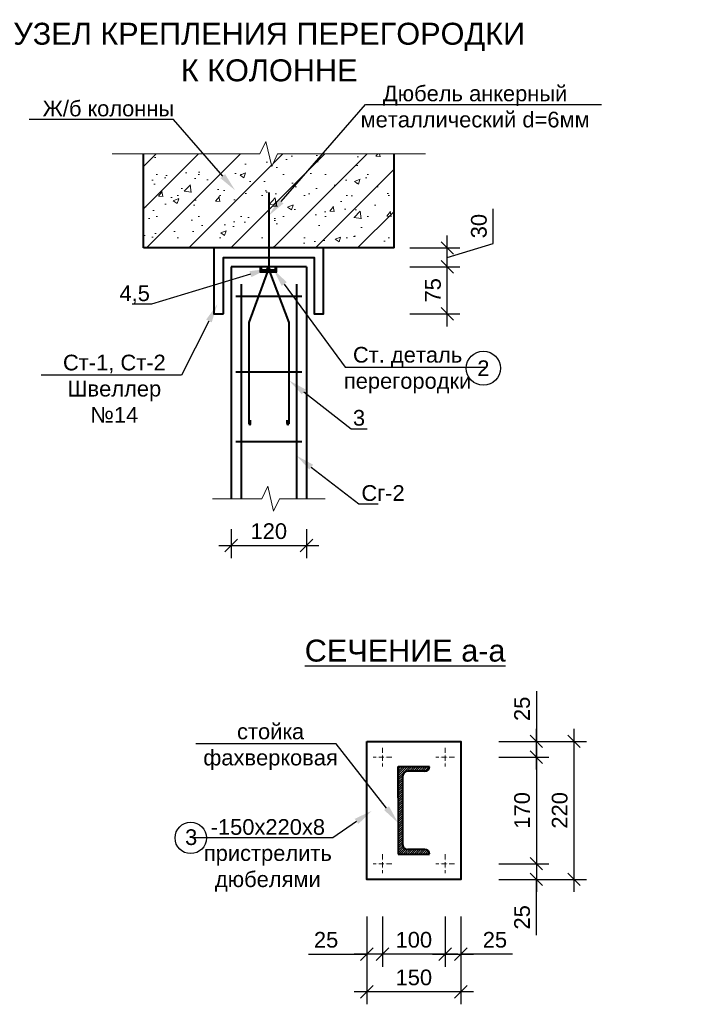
# Model space of a CAD drawing. Header units: millimetres. Extents: x 2063114 to 14983986, y -126020516 to 213791.
# Tile 381 of 656: x 2349754 to 2360487, y -1022923 to -1007221. Entities that reach past the tile are written whole.
import ezdxf
from ezdxf import colors
from ezdxf.entities.mleader import LeaderData, LeaderLine
from ezdxf.math import Vec2, Vec3

# ---------------------------------------------------------------- set-up
doc = ezdxf.new("R2010")
doc.units = ezdxf.units.MM
doc.linetypes.add('ACAD_ISO10W100', pattern=[18, 12, -3, 0, -3])
doc.layers.get('Defpoints').update_dxf_attribs({"color": 6, "lineweight": 35})
doc.layers.add('AC_OS', color=1, linetype='ACAD_ISO10W100')
doc.layers.add('PDF _leader', color=7, linetype='Continuous')
for name, color, linetype, lineweight in [('Линия', 250, 'Continuous', 20), ('РАЗМЕР АР', 150, 'Continuous', 20), ('Сплошная толстая', 7, 'Continuous', 40)]:
    doc.layers.add(name, color=color, linetype=linetype, lineweight=lineweight)
doc.styles.get("Standard").update_dxf_attribs({"font": 'arial.ttf'})
doc.dimstyles.new('STANDARD$0', dxfattribs={"dimtxt": 250, "dimasz": 200, "dimexe": 200, "dimexo": 300, "dimgap": 100, "dimtad": 1, "dimdec": 0, "dimzin": 1, "dimdsep": 46, "dimtxsty": 'Standard', "dimblk1": 'OBLIQUE', "dimblk2": 'OBLIQUE', "dimsah": 1, "dimcen": 2.5, "dimdle": 200, "dimadec": 0, "dimazin": 0, "dimtfac": 1, "dimtdec": 0, "dimtmove": 0, "dimatfit": 3, "dimldrblk": 'OBLIQUE', "dimfxl": 600, "dimfxlon": 1, "dimtolj": 1, "dimtzin": 1, "dimarcsym": 0})

# ---------------------------------------------------------------- blocks, each defined once
blk = doc.blocks.new('_Oblique')
at = {"color": 0, "linetype": 'ByBlock', "lineweight": -2}
blk.add_line((-0.5, -0.5), (0.5, 0.5), dxfattribs=at)
blk = doc.blocks.new('*D2095')
at = {"layer": 'Defpoints', "color": 0, "lineweight": 30, "transparency": 16777216}
for p in [(2353129, -1015048), (2354329, -1015048), (2354329, -1015607)]:
    blk.add_point(p, dxfattribs=at)
at = {"layer": 'РАЗМЕР АР', "color": 0, "lineweight": -2, "transparency": 16777216}
for p, q in [((2353129, -1015348), (2353129, -1015807)), ((2354329, -1015348), (2354329, -1015807)), ((2352929, -1015607), (2354529, -1015607))]:
    blk.add_line(p, q, dxfattribs=at)
at = {"layer": 'РАЗМЕР АР', "color": 0, "lineweight": -2, "transparency": 16777216, "xscale": 200, "yscale": 200, "zscale": 200, "rotation": 180}
blk.add_blockref('_Oblique', (2353129, -1015607), dxfattribs=at)
at = {"layer": 'РАЗМЕР АР', "color": 0, "lineweight": -2, "transparency": 16777216, "xscale": 200, "yscale": 200, "zscale": 200}
blk.add_blockref('_Oblique', (2354329, -1015607), dxfattribs=at)
at = {"layer": 'РАЗМЕР АР', "color": 0, "transparency": 16777216, "insert": (2353729, -1015379), "char_height": 250, "attachment_point": 5}
blk.add_mtext('\\A1;120', dxfattribs=at)
blk = doc.blocks.new('*D2096')
at = {"layer": 'Defpoints', "color": 0, "lineweight": 30, "transparency": 16777216}
for p in [(2354356, -1010862), (2356577, -1010862), (2354356, -1011162)]:
    blk.add_point(p, dxfattribs=at)
at = {"layer": 'РАЗМЕР АР', "color": 0, "lineweight": -2, "transparency": 16777216}
for p, q in [((2357310, -1010792), (2357310, -1010235)), ((2356577, -1011362), (2356577, -1010662)), ((2356577, -1011012), (2357310, -1010792)), ((2355977, -1010862), (2356777, -1010862)), ((2355977, -1011162), (2356777, -1011162))]:
    blk.add_line(p, q, dxfattribs=at)
at = {"layer": 'РАЗМЕР АР', "color": 0, "lineweight": -2, "transparency": 16777216, "xscale": 200, "yscale": 200, "zscale": 200}
for p, rotation in [((2356577, -1010862), 90), ((2356577, -1011162), 270)]:
    blk.add_blockref('_Oblique', p, dxfattribs=dict(at, rotation=rotation))
at = {"layer": 'РАЗМЕР АР', "color": 0, "transparency": 16777216, "insert": (2357082, -1010513), "char_height": 250, "attachment_point": 5, "rotation": 90}
blk.add_mtext('\\A1;30', dxfattribs=at)
blk = doc.blocks.new('*D2097')
at = {"layer": 'Defpoints', "color": 0, "lineweight": 30, "transparency": 16777216}
for p in [(2354356, -1011162), (2356577, -1011162), (2354236, -1011912)]:
    blk.add_point(p, dxfattribs=at)
at = {"layer": 'РАЗМЕР АР', "color": 0, "lineweight": -2, "transparency": 16777216}
for p, q in [((2356577, -1012112), (2356577, -1010962)), ((2355977, -1011162), (2356777, -1011162)), ((2355977, -1011912), (2356777, -1011912))]:
    blk.add_line(p, q, dxfattribs=at)
at = {"layer": 'РАЗМЕР АР', "color": 0, "lineweight": -2, "transparency": 16777216, "xscale": 200, "yscale": 200, "zscale": 200}
for p, rotation in [((2356577, -1011162), 90), ((2356577, -1011912), 270)]:
    blk.add_blockref('_Oblique', p, dxfattribs=dict(at, rotation=rotation))
at = {"layer": 'РАЗМЕР АР', "color": 0, "transparency": 16777216, "insert": (2356350, -1011537), "char_height": 250, "attachment_point": 5, "rotation": 90}
blk.add_mtext('\\A1;75', dxfattribs=at)
blk = doc.blocks.new('*D2905')
at = {"layer": 'Defpoints', "color": 0, "lineweight": 30, "transparency": 16777216}
for p in [(2356793, -1018730), (2357998, -1018730), (2356693, -1018980)]:
    blk.add_point(p, dxfattribs=at)
at = {"layer": 'РАЗМЕР АР', "color": 0, "lineweight": -2, "transparency": 16777216}
for p, q in [((2357998, -1017929), (2357998, -1018730)), ((2357998, -1019180), (2357998, -1018530)), ((2357398, -1018730), (2358198, -1018730)), ((2357398, -1018980), (2358198, -1018980))]:
    blk.add_line(p, q, dxfattribs=at)
at = {"layer": 'РАЗМЕР АР', "color": 0, "lineweight": -2, "transparency": 16777216, "xscale": 200, "yscale": 200, "zscale": 200}
for p, rotation in [((2357998, -1018730), 90), ((2357998, -1018980), 270)]:
    blk.add_blockref('_Oblique', p, dxfattribs=dict(at, rotation=rotation))
at = {"layer": 'РАЗМЕР АР', "color": 0, "transparency": 16777216, "insert": (2357771, -1018211), "char_height": 250, "attachment_point": 5, "rotation": 90}
blk.add_mtext('\\A1;25', dxfattribs=at)
blk = doc.blocks.new('*D2906')
at = {"layer": 'Defpoints', "color": 0, "lineweight": 30, "transparency": 16777216}
for p in [(2356693, -1018980), (2356693, -1020680), (2357998, -1020680)]:
    blk.add_point(p, dxfattribs=at)
at = {"layer": 'РАЗМЕР АР', "color": 0, "lineweight": -2, "transparency": 16777216}
for p, q in [((2357998, -1018780), (2357998, -1020880)), ((2357398, -1018980), (2358198, -1018980)), ((2357398, -1020680), (2358198, -1020680))]:
    blk.add_line(p, q, dxfattribs=at)
at = {"layer": 'РАЗМЕР АР', "color": 0, "lineweight": -2, "transparency": 16777216, "xscale": 200, "yscale": 200, "zscale": 200}
for p, rotation in [((2357998, -1018980), 90), ((2357998, -1020680), 270)]:
    blk.add_blockref('_Oblique', p, dxfattribs=dict(at, rotation=rotation))
at = {"layer": 'РАЗМЕР АР', "color": 0, "transparency": 16777216, "insert": (2357771, -1019830), "char_height": 250, "attachment_point": 5, "rotation": 90}
blk.add_mtext('\\A1;170', dxfattribs=at)
blk = doc.blocks.new('*D2907')
at = {"layer": 'Defpoints', "color": 0, "lineweight": 30, "transparency": 16777216}
for p in [(2356693, -1020680), (2356793, -1020930), (2357998, -1020930)]:
    blk.add_point(p, dxfattribs=at)
at = {"layer": 'РАЗМЕР АР', "color": 0, "lineweight": -2, "transparency": 16777216}
for p, q in [((2357998, -1020480), (2357998, -1021130)), ((2357398, -1020680), (2358198, -1020680)), ((2357398, -1020930), (2358198, -1020930)), ((2357998, -1021818), (2357998, -1020930))]:
    blk.add_line(p, q, dxfattribs=at)
at = {"layer": 'РАЗМЕР АР', "color": 0, "lineweight": -2, "transparency": 16777216, "xscale": 200, "yscale": 200, "zscale": 200}
for p, rotation in [((2357998, -1020680), 90), ((2357998, -1020930), 270)]:
    blk.add_blockref('_Oblique', p, dxfattribs=dict(at, rotation=rotation))
at = {"layer": 'РАЗМЕР АР', "color": 0, "transparency": 16777216, "insert": (2357771, -1021536), "char_height": 250, "attachment_point": 5, "rotation": 90}
blk.add_mtext('\\A1;25', dxfattribs=at)
blk = doc.blocks.new('*D2053')
at = {"layer": 'Defpoints', "color": 0, "lineweight": 30, "transparency": 16777216}
for p in [(2356793, -1018730), (2356793, -1020930), (2358598, -1020930)]:
    blk.add_point(p, dxfattribs=at)
at = {"layer": 'РАЗМЕР АР', "color": 0, "lineweight": -2, "transparency": 16777216}
for p, q in [((2358598, -1018530), (2358598, -1021130)), ((2357998, -1018730), (2358798, -1018730)), ((2357998, -1020930), (2358798, -1020930))]:
    blk.add_line(p, q, dxfattribs=at)
at = {"layer": 'РАЗМЕР АР', "color": 0, "lineweight": -2, "transparency": 16777216, "xscale": 200, "yscale": 200, "zscale": 200}
for p, rotation in [((2358598, -1018730), 90), ((2358598, -1020930), 270)]:
    blk.add_blockref('_Oblique', p, dxfattribs=dict(at, rotation=rotation))
at = {"layer": 'РАЗМЕР АР', "color": 0, "transparency": 16777216, "insert": (2358371, -1019830), "char_height": 250, "attachment_point": 5, "rotation": 90}
blk.add_mtext('\\A1;220', dxfattribs=at)
blk = doc.blocks.new('*D2908')
at = {"layer": 'Defpoints', "color": 0, "lineweight": 30, "transparency": 16777216}
for p in [(2356543, -1020680), (2356793, -1020930), (2356793, -1022123)]:
    blk.add_point(p, dxfattribs=at)
at = {"layer": 'РАЗМЕР АР', "color": 0, "lineweight": -2, "transparency": 16777216}
for p, q in [((2356543, -1021523), (2356543, -1022323)), ((2356793, -1021523), (2356793, -1022323)), ((2356343, -1022123), (2356993, -1022123)), ((2357619, -1022123), (2356793, -1022123))]:
    blk.add_line(p, q, dxfattribs=at)
at = {"layer": 'РАЗМЕР АР', "color": 0, "lineweight": -2, "transparency": 16777216, "xscale": 200, "yscale": 200, "zscale": 200, "rotation": 180}
blk.add_blockref('_Oblique', (2356543, -1022123), dxfattribs=at)
at = {"layer": 'РАЗМЕР АР', "color": 0, "lineweight": -2, "transparency": 16777216, "xscale": 200, "yscale": 200, "zscale": 200}
blk.add_blockref('_Oblique', (2356793, -1022123), dxfattribs=at)
at = {"layer": 'РАЗМЕР АР', "color": 0, "transparency": 16777216, "insert": (2357337, -1021895), "char_height": 250, "attachment_point": 5}
blk.add_mtext('\\A1;25', dxfattribs=at)
blk = doc.blocks.new('*D2909')
at = {"layer": 'Defpoints', "color": 0, "lineweight": 30, "transparency": 16777216}
for p in [(2355543, -1020830), (2356543, -1020830), (2355543, -1022123)]:
    blk.add_point(p, dxfattribs=at)
at = {"layer": 'РАЗМЕР АР', "color": 0, "lineweight": -2, "transparency": 16777216}
for p, q in [((2355543, -1021523), (2355543, -1022323)), ((2356543, -1021523), (2356543, -1022323)), ((2356743, -1022123), (2355343, -1022123))]:
    blk.add_line(p, q, dxfattribs=at)
at = {"layer": 'РАЗМЕР АР', "color": 0, "lineweight": -2, "transparency": 16777216, "xscale": 200, "yscale": 200, "zscale": 200, "rotation": 180}
blk.add_blockref('_Oblique', (2355543, -1022123), dxfattribs=at)
at = {"layer": 'РАЗМЕР АР', "color": 0, "lineweight": -2, "transparency": 16777216, "xscale": 200, "yscale": 200, "zscale": 200}
blk.add_blockref('_Oblique', (2356543, -1022123), dxfattribs=at)
at = {"layer": 'РАЗМЕР АР', "color": 0, "transparency": 16777216, "insert": (2356043, -1021895), "char_height": 250, "attachment_point": 5}
blk.add_mtext('\\A1;100', dxfattribs=at)
blk = doc.blocks.new('*D2910')
at = {"layer": 'Defpoints', "color": 0, "lineweight": 30, "transparency": 16777216}
for p in [(2355543, -1020830), (2355293, -1020930), (2355293, -1022123)]:
    blk.add_point(p, dxfattribs=at)
at = {"layer": 'РАЗМЕР АР', "color": 0, "lineweight": -2, "transparency": 16777216}
for p, q in [((2355293, -1021523), (2355293, -1022323)), ((2355543, -1021523), (2355543, -1022323)), ((2354361, -1022123), (2355293, -1022123)), ((2355743, -1022123), (2355093, -1022123))]:
    blk.add_line(p, q, dxfattribs=at)
at = {"layer": 'РАЗМЕР АР', "color": 0, "lineweight": -2, "transparency": 16777216, "xscale": 200, "yscale": 200, "zscale": 200, "rotation": 180}
blk.add_blockref('_Oblique', (2355293, -1022123), dxfattribs=at)
at = {"layer": 'РАЗМЕР АР', "color": 0, "lineweight": -2, "transparency": 16777216, "xscale": 200, "yscale": 200, "zscale": 200}
blk.add_blockref('_Oblique', (2355543, -1022123), dxfattribs=at)
at = {"layer": 'РАЗМЕР АР', "color": 0, "transparency": 16777216, "insert": (2354643, -1021895), "char_height": 250, "attachment_point": 5}
blk.add_mtext('\\A1;25', dxfattribs=at)
blk = doc.blocks.new('*D2054')
at = {"layer": 'Defpoints', "color": 0, "lineweight": 30, "transparency": 16777216}
for p in [(2355293, -1020930), (2356793, -1020930), (2355293, -1022723)]:
    blk.add_point(p, dxfattribs=at)
at = {"layer": 'РАЗМЕР АР', "color": 0, "lineweight": -2, "transparency": 16777216}
for p, q in [((2355293, -1022123), (2355293, -1022923)), ((2356793, -1022123), (2356793, -1022923)), ((2356993, -1022723), (2355093, -1022723))]:
    blk.add_line(p, q, dxfattribs=at)
at = {"layer": 'РАЗМЕР АР', "color": 0, "lineweight": -2, "transparency": 16777216, "xscale": 200, "yscale": 200, "zscale": 200, "rotation": 180}
blk.add_blockref('_Oblique', (2355293, -1022723), dxfattribs=at)
at = {"layer": 'РАЗМЕР АР', "color": 0, "lineweight": -2, "transparency": 16777216, "xscale": 200, "yscale": 200, "zscale": 200}
blk.add_blockref('_Oblique', (2356793, -1022723), dxfattribs=at)
at = {"layer": 'РАЗМЕР АР', "color": 0, "transparency": 16777216, "insert": (2356043, -1022495), "char_height": 250, "attachment_point": 5}
blk.add_mtext('\\A1;150', dxfattribs=at)

msp = doc.modelspace()

# ---------------------------------------------------------------- hatches: boundary and pattern name
at = {"lineweight": 15, "ltscale": 0.004}
msp.add_hatch(color=256, dxfattribs=at).paths.add_polyline_path([(2353721.59206, -1011221.23077, 1), (2353721.59206, -1011162.47279, 1)])
at = {"lineweight": 9, "ltscale": 25}
h = msp.add_hatch(dxfattribs=at)
h.set_pattern_fill('JIS_WOOD', color=256, scale=35)
h.set_pattern_definition([(45, (110874.831, -615362.363), (-17.49999997, 17.49999997), [])])
h.paths.add_polyline_path([(2355867.50044, -1019280.18867, -0.4142135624), (2355942.50044, -1019205.18867), (2356217.50044, -1019205.18867, 0.4142135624), (2356292.50044, -1019130.18867), (2355792.50044, -1019130.18867), (2355792.50044, -1020530.18867), (2356292.50044, -1020530.18867, 0.4142135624), (2356217.50044, -1020455.18867), (2355942.50044, -1020455.18867, -0.4142135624), (2355867.50044, -1020380.18867), (2355867.50044, -1020105.18867)])
at = {"layer": 'Линия', "lineweight": 9, "ltscale": 0.3}
h = msp.add_hatch(dxfattribs=at)
h.set_pattern_fill('AR-CONC', color=0, scale=5)
h.set_pattern_definition([(50, (-36358.26, -1127218), (910.92334, -79.69543), [95.25, -1047.75]), (355, (-36358.3, -1127218), (-176.2171, 955.28423), [76.2, -838.20292]), (100.451445, (-36282.35, -1127224.6), (734.70624, 875.58876), [80.95004, -890.45122]), (46.1842, (-36358.3, -1126964), (1355.3952, -210.21164), [142.875, -1571.625]), (96.63556, (-36245.3, -1126981.5), (1187.0207, 1237.1306), [121.4251, -1335.67804]), (351.18415, (-36358.3, -1126964), (1187.0207, 1237.1306), [114.2998, -1257.29866]), (21, (-36231.26, -1127027.5), (758.07196, -511.326), [95.25, -1047.75]), (326, (-36231.3, -1127027.5), (309.01014, 920.93983), [76.2, -838.2]), (71.451445, (-36168.1, -1127070.1), (1067.0821, 409.61384), [80.95004, -890.4497]), (37.5, (-36358.26, -1127217.97), (15.443016, 422.775194), [0, -828.04, 0, -850.9, 0, -841.375]), (7.5, (-36358.26, -1127217.97), (334.09831, 500.90287), [0, -485.14, 0, -808.99, 0, -320.675]), (327.5, (-36641.47, -1127217.97), (677.952976, -28.64372), [0, -317.5, 0, -990.6, 0, -1314.45]), (317.5, (-36768.47, -1127218), (740.6459, 127.13246), [0, -412.75, 0, -657.86, 0, -933.45])])
h.paths.add_polyline_path([(2351729.24633, -1009361.6425), (2351729.24633, -1010861.6425), (2355729.24633, -1010861.6425), (2355729.24633, -1009361.6425), (2353867.42496, -1009361.6425), (2353775.81631, -1009560.62334), (2353729.24633, -1009361.6425)])
h = msp.add_hatch(dxfattribs=at)
h.set_pattern_fill('SACNCR', scale=200)
h.set_pattern_definition([(45, (-36358.26, -1127217.97), (-336.7596, 336.7596), []), (45, (-36021.5, -1127217.97), (-336.7596, 336.7596), [0, -476.25])])
h.paths.add_polyline_path([(2351729.24633, -1009361.6425), (2351729.24633, -1010861.6425), (2355729.24633, -1010861.6425), (2355729.24633, -1009361.6425), (2353867.42496, -1009361.6425), (2353775.81631, -1009560.62334), (2353729.24633, -1009361.6425)])

# ---------------------------------------------------------------- linework, layer by layer
for p, q in [((2353586.64587, -1011161.6425), (2353586.64587, -1011246.86782)), ((2353599.14587, -1011161.6425), (2353599.14587, -1011234.36782)), ((2353611.64587, -1011161.6425), (2353611.64587, -1011221.86782)), ((2353829.42481, -1011221.86782), (2353829.42481, -1011161.6425)), ((2353841.92481, -1011234.36782), (2353841.92481, -1011161.6425)), ((2353854.42481, -1011246.86782), (2353854.42481, -1011161.6425)), ((2353586.64587, -1011246.86782), (2353854.42481, -1011246.86782)), ((2353599.14587, -1011234.36782), (2353841.92481, -1011234.36782)), ((2353611.64587, -1011221.86782), (2353829.42481, -1011221.86782))]:
    msp.add_line(p, q)
at = {"lineweight": 15, "ltscale": 0.004}
msp.add_circle((2353721.59206, -1011191.85178), 29.37899, dxfattribs=at)
at = {"color": 7}
msp.add_circle((2357152.47427, -1012779.10664), 272.0413, dxfattribs=at)
at = {"ltscale": 25}
msp.add_circle((2352483.41684, -1020269.40483), 250, dxfattribs=at)
at = {"layer": 'AC_OS', "lineweight": 9, "ltscale": 7}
for p, q in [((2355542.50044, -1018830.18867), (2355542.50044, -1019130.18867)), ((2356542.50044, -1018830.18867), (2356542.50044, -1019130.18867)), ((2355692.50044, -1018980.18867), (2355392.50044, -1018980.18867)), ((2356692.50044, -1018980.18867), (2356392.50044, -1018980.18867)), ((2355542.50044, -1020530.18867), (2355542.50044, -1020830.18867)), ((2356542.50044, -1020530.18867), (2356542.50044, -1020830.18867)), ((2355692.50044, -1020680.18867), (2355392.50044, -1020680.18867)), ((2356692.50044, -1020680.18867), (2356392.50044, -1020680.18867))]:
    msp.add_line(p, q, dxfattribs=at)
at = {"layer": 'PDF _leader', "lineweight": 13}
for points in [[(2351229.24633, -1009361.6425), (2353588.00507, -1009361.6425), (2353682.67635, -1009162.66167), (2353775.81631, -1009560.62334), (2353867.42496, -1009361.6425), (2356229.24633, -1009361.6425)], [(2352829.24633, -1014859.50287), (2353618.16611, -1014859.50287), (2353712.83739, -1014660.52203), (2353805.97736, -1015058.4837), (2353897.58601, -1014859.50287), (2354629.24633, -1014859.50287)]]:
    msp.add_lwpolyline(points, dxfattribs=at)
at = {"layer": 'Линия', "color": 0}
msp.add_line((2352854.24633, -1011911.6425), (2353004.24633, -1011911.6425), dxfattribs=at)
at = {"layer": 'Сплошная толстая', "color": 7, "ltscale": 150}
for p, q in [((2351729.24633, -1010861.6425), (2351729.24633, -1009361.6425)), ((2355729.24633, -1010861.6425), (2355729.24633, -1009361.6425)), ((2353729.24633, -1009978.37653), (2353729.24633, -1011211.6425)), ((2355729.24633, -1010861.6425), (2351729.24633, -1010861.6425))]:
    msp.add_line(p, q, dxfattribs=at)
at = {"layer": 'Сплошная толстая', "color": 7, "ltscale": 25}
for p, q in [((2353129.24633, -1011161.6425), (2353129.24633, -1014859.50287)), ((2354329.24633, -1011161.6425), (2353129.24633, -1011161.6425)), ((2354329.24633, -1011161.6425), (2354329.24633, -1014859.50287)), ((2353710.42962, -1011234.36782), (2353409.49831, -1012047.8317)), ((2353738.13219, -1011234.36782), (2354047.88453, -1012047.8317)), ((2353289.24633, -1011438.07967), (2353289.24633, -1014859.50287)), ((2354169.24633, -1011438.07967), (2354169.24633, -1014859.50287)), ((2353202.75292, -1011631.60977), (2354254.20713, -1011631.60977)), ((2353409.49831, -1012047.8317), (2353409.49831, -1013665.33362)), ((2354047.88453, -1012047.8317), (2354047.88453, -1013665.33362)), ((2353202.75292, -1012834.72117), (2354254.20713, -1012834.72117)), ((2353438.13679, -1013659.7471), (2353438.13679, -1013604.92749)), ((2354019.24605, -1013659.7471), (2354019.24605, -1013604.92749)), ((2353202.75292, -1013945.40781), (2354254.20713, -1013945.40781))]:
    msp.add_line(p, q, dxfattribs=at)
at = {"layer": 'Сплошная толстая', "ltscale": 150}
for p, q in [((2355792.50044, -1019630.18867), (2355792.50044, -1019130.18867)), ((2355792.50044, -1019130.18867), (2356292.50044, -1019130.18867)), ((2355792.50044, -1019130.18867), (2355792.50044, -1020530.18867)), ((2355867.50044, -1020380.18867), (2355867.50044, -1019280.18867)), ((2356217.50044, -1019205.18867), (2355942.50044, -1019205.18867)), ((2355792.50044, -1020530.18867), (2356292.50044, -1020530.18867)), ((2356217.50044, -1020455.18867), (2355942.50044, -1020455.18867))]:
    msp.add_line(p, q, dxfattribs=at)
at = {"layer": 'Сплошная толстая', "color": 7, "ltscale": 150}
msp.add_lwpolyline([(2353004.24633, -1011911.6425), (2353004.24633, -1011011.6425), (2354454.24633, -1011011.6425), (2354454.24633, -1011911.6425), (2354604.24633, -1011911.6425), (2354604.24633, -1010861.6425), (2352854.24633, -1010861.6425), (2352854.24633, -1011911.6425)], close=True, dxfattribs=at)
msp.add_lwpolyline([(2353629.24633, -1011211.6425), (2353829.24633, -1011211.6425)], dxfattribs=at)
at = {"layer": 'Сплошная толстая', "ltscale": 25}
msp.add_lwpolyline([(2355292.50044, -1018730.18867), (2356792.50044, -1018730.18867), (2356792.50044, -1020930.18867), (2355292.50044, -1020930.18867)], close=True, dxfattribs=at)
at = {"layer": 'Сплошная толстая', "color": 7, "ltscale": 25}
for centre, start, end in [((2353423.27267, -1013659.7471), 202.076182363, 0), ((2354034.11017, -1013659.7471), 180, 337.923817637)]:
    msp.add_arc(centre, 14.86412, start, end, dxfattribs=at)
at = {"layer": 'Сплошная толстая', "ltscale": 150}
for centre, start, end in [((2356217.50044, -1019130.18867), 270, 0), ((2355942.50044, -1019280.18867), 90, 180), ((2355942.50044, -1020380.18867), 180, 270), ((2356217.50044, -1020530.18867), 0, 90)]:
    msp.add_arc(centre, 75, start, end, dxfattribs=at)

# ---------------------------------------------------------------- texts
at = {"color": 0, "linetype": 'Continuous', "ltscale": 30, "insert": (2353734.65215, -1007739.49907), "char_height": 350, "width": 8687.3860851, "attachment_point": 5}
msp.add_mtext('УЗЕЛ КРЕПЛЕНИЯ ПЕРЕГОРОДКИ\\PК КОЛОННЕ', dxfattribs=at)
at = {"linetype": 'Continuous', "insert": (2326630.2475, -1008053.79496), "char_height": 350, "width": 3695.6444236, "attachment_point": 1}
msp.add_mtext('\\A1;\\pi484.23081;СЕТКА СГ-2', dxfattribs=at)
at = {"insert": (2357152.47427, -1012779.10664), "char_height": 250, "attachment_point": 5}
msp.add_mtext_dynamic_manual_height_columns('2', width=739.2564224, gutter_width=12.5, heights=[0], dxfattribs=at)
for s, insert, char_height, width, attachment_point in [('\\pi138.48566;{\\H1.4x;СТОЙКА ФАХВЕРКА Ст-1, Ст-2\\P\\pi3188.26397;}М 1:10', (2333168.50993, -1015111.78265), 250, 7401.5961465, 1), ('\\pi1743.45229;{\\H1.4x;УЗЕЛ КРЕПЛЕНИЯ \\P\\pi199.96662;ФАХВЕРКОВОЙ СТОЙКИ Ст-1 К \\P\\pi1467.10509;ПЛИТАМ ПОКРЫТИЯ}\\P\\pi3401.4673;М 1:10', (2341731.74768, -1016861.25176), 250, 7828.0028137, 1), ('\\pi53.01672;{\\LСЕЧЕНИЕ a-a}', (2354248.62133, -1017107.28021), 350, 3265.3444819, 1), ('3', (2352489.99575, -1020258.95888), 250, 102.5, 5)]:
    msp.add_mtext(s, dxfattribs=dict(insert=insert, char_height=char_height, width=width, attachment_point=attachment_point))

# ---------------------------------------------------------------- dimensions: what is measured, and where the dimension line sits
at = {"layer": 'РАЗМЕР АР'}
for base, p1, p2, picture, middle in [((2356576.93041, -1010861.6425), (2354356.3908, -1011161.6425), (2354356.3908, -1010861.6425), '*D2096', (2357082.38744, -1010691.68684)), ((2356576.93041, -1011161.6425), (2354236.3908, -1011911.6425), (2354356.3908, -1011161.6425), '*D2097', (2356349.79876, -1011536.6425))]:
    dim = msp.add_linear_dim(base=base, p1=p1, p2=p2, angle=90, dimstyle='STANDARD$0', override={"dimlfac": 0.1, "dimtmove": 1}, dxfattribs=at)
    dim.commit()
    dim.dimension.update_dxf_attribs({"geometry": picture, "text_midpoint": middle})
for base, p1, p2, text, picture, middle in [((2354329.24633, -1015606.50383), (2353129.24633, -1015047.65858), (2354329.24633, -1015047.65858), '120', '*D2095', (2353729.24633, -1015378.86058)), ((2355542.50044, -1022122.6726), (2356542.50044, -1020830.18867), (2355542.50044, -1020830.18867), '100', '*D2909', (2356042.50044, -1021895.02935)), ((2355292.50044, -1022722.6726), (2356792.50044, -1020930.18867), (2355292.50044, -1020930.18867), '150', '*D2054', (2356042.50044, -1022495.02935))]:
    dim = msp.add_linear_dim(base=base, p1=p1, p2=p2, text=text, dimstyle='STANDARD$0', override={"dimlfac": 0.1, "dimtmove": 1}, dxfattribs=at)
    dim.commit()
    dim.dimension.update_dxf_attribs({"geometry": picture, "text_midpoint": middle})
for base, p1, p2, picture, middle in [((2357998.21199, -1018730.18867), (2356692.50044, -1018980.18867), (2356792.50044, -1018730.18867), '*D2905', (2357998.21199, -1018210.89108)), ((2357998.21199, -1020930.18867), (2356692.50044, -1020680.18867), (2356792.50044, -1020930.18867), '*D2907', (2357950.06647, -1021536.04222))]:
    dim = msp.add_linear_dim(base=base, p1=p1, p2=p2, angle=90, text='25', dimstyle='STANDARD$0', override={"dimlfac": 0.1, "dimtmove": 1}, dxfattribs=at)
    dim.commit()
    dim.dimension.update_dxf_attribs({"geometry": picture, "text_midpoint": middle, "dimtype": 160})
for base, p1, p2, text, picture, middle in [((2358598.21199, -1020930.18867), (2356792.50044, -1018730.18867), (2356792.50044, -1020930.18867), '220', '*D2053', (2358370.56875, -1019830.18867)), ((2357998.21199, -1020680.18867), (2356692.50044, -1018980.18867), (2356692.50044, -1020680.18867), '170', '*D2906', (2357770.56875, -1019830.18867))]:
    dim = msp.add_linear_dim(base=base, p1=p1, p2=p2, angle=90, text=text, dimstyle='STANDARD$0', override={"dimlfac": 0.1, "dimtmove": 1}, dxfattribs=at)
    dim.commit()
    dim.dimension.update_dxf_attribs({"geometry": picture, "text_midpoint": middle})
for base, p1, p2, picture, middle in [((2356792.50044, -1022122.6726), (2356542.50044, -1020680.18867), (2356792.50044, -1020930.18867), '*D2908', (2357337.20684, -1022122.6726)), ((2355292.50044, -1022122.6726), (2355542.50044, -1020830.18867), (2355292.50044, -1020930.18867), '*D2910', (2354642.72582, -1022122.6726))]:
    dim = msp.add_linear_dim(base=base, p1=p1, p2=p2, text='25', dimstyle='STANDARD$0', override={"dimlfac": 0.1, "dimtmove": 1}, dxfattribs=at)
    dim.commit()
    dim.dimension.update_dxf_attribs({"geometry": picture, "text_midpoint": middle, "dimtype": 160})

# ---------------------------------------------------------------- leaders
ml = msp.add_multileader_mtext('Standard')
ml.set_content('Дюбель анкерный металлический d=6мм', color=256)
ml.set_leader_properties(color=256, linetype='ByLayer', lineweight=-1)
ml.build(insert=Vec2(0, 0))
ml.multileader.update_dxf_attribs({"text_left_attachment_type": 6, "text_right_attachment_type": 6, "dogleg_length": 0.36, "arrow_head_size": 300})
ctx = ml.context
ctx.base_point, ctx.char_height, ctx.arrow_head_size, ctx.landing_gap_size, ctx.plane_origin = Vec3(2355272.11435, -1008571.96141), 250, 300, 60.75, Vec3(2360669.35791, -1009719.71677)
ctx.left_attachment, ctx.right_attachment, ctx.text_align_type = 6, 6, 1
notes = []
notes.append((ctx, [(0, (1, 1, 0), (2355271.75435, -1008571.96141), (1, 0), 0.36, [(0, [(2353729.24633, -1010345.00952)], 0, [])])]))
ctx.mtext.insert, ctx.mtext.width, ctx.mtext.alignment, ctx.mtext.flow_direction = Vec3(2357020.36435, -1008271.96141), 3670.3296776, 2, 5
ml = msp.add_multileader_mtext('Standard')
ml.set_content('{\\C7;Ж/б колонны}', color=256)
ml.set_leader_properties(color=256, linetype='ByLayer', lineweight=-1)
ml.build(insert=Vec2(0, 0))
ml.multileader.update_dxf_attribs({"text_left_attachment_type": 6, "text_right_attachment_type": 6, "dogleg_length": 0.36, "arrow_head_size": 300})
ctx = ml.context
ctx.base_point, ctx.char_height, ctx.arrow_head_size, ctx.landing_gap_size, ctx.plane_origin = Vec3(2350011.558, -1008812.29673), 250, 300, 60.75, Vec3(2354411.06792, -1009719.71677)
ctx.left_attachment, ctx.right_attachment, ctx.text_align_type = 6, 6, 1
notes.append((ctx, [(1, (1, 1, 0), (2352205.72359, -1008812.29673), (-1, 0), 0.36, [(0, [(2353190.62589, -1009941.66597)], 0, [])])]))
ctx.mtext.insert, ctx.mtext.width, ctx.mtext.alignment, ctx.mtext.flow_direction = Vec3(2351169.61359, -1008512.29673), 2487.4293407, 2, 5
ml = msp.add_multileader_mtext('Standard')
ml.set_content('4,5', color=256)
ml.set_leader_properties(color=256, linetype='ByLayer', lineweight=-1)
ml.build(insert=Vec2(0, 0))
ml.multileader.update_dxf_attribs({"text_left_attachment_type": 6, "text_right_attachment_type": 6, "dogleg_length": 0.36, "arrow_head_size": 300})
ctx = ml.context
ctx.base_point, ctx.char_height, ctx.arrow_head_size, ctx.landing_gap_size, ctx.plane_origin = Vec3(2351267.39149, -1011758.87934), 250, 300, 60.75, Vec3(2352518.75076, -1013223.77943)
ctx.left_attachment, ctx.right_attachment, ctx.text_align_type = 6, 6, 1
notes.append((ctx, [(1, (1, 1, 0), (2351856.3388, -1011758.87934), (-1, 0), 0.36, [(0, [(2353721.59206, -1011191.85178)], 0, [])])]))
ctx.mtext.insert, ctx.mtext.width, ctx.mtext.alignment, ctx.mtext.flow_direction = Vec3(2351588.9788, -1011458.87934), 244.8127271, 2, 5
ml = msp.add_multileader_mtext('Standard')
ml.set_content('Ст. деталь\\Pперегородки', color=256)
ml.set_leader_properties(color=256, linetype='ByLayer', lineweight=-1)
ml.build(insert=Vec2(0, 0))
ml.multileader.update_dxf_attribs({"text_left_attachment_type": 6, "text_right_attachment_type": 6, "dogleg_length": 0.36, "arrow_head_size": 300})
ctx = ml.context
ctx.base_point, ctx.char_height, ctx.arrow_head_size, ctx.landing_gap_size, ctx.plane_origin = Vec3(2354945.1904, -1012764.30683), 250, 300, 60.75, Vec3(2355854.46236, -1014229.20692)
ctx.left_attachment, ctx.right_attachment, ctx.text_align_type = 6, 6, 1
notes.append((ctx, [(0, (1, 1, 0), (2354944.8304, -1012764.30683), (1, 0), 0.36, [(0, [(2353796.75179, -1011195.26276)], 0, [])])]))
ctx.mtext.insert, ctx.mtext.width, ctx.mtext.alignment, ctx.mtext.flow_direction = Vec3(2355943.4404, -1012439.30683), 2160.8645873, 2, 5
ml = msp.add_multileader_mtext('Standard')
ml.set_content('Cт-1, Ст-2 Швеллер №14', color=256)
ml.set_leader_properties(color=256, linetype='ByLayer', lineweight=-1)
ml.build(insert=Vec2(0, 0))
ml.multileader.update_dxf_attribs({"text_left_attachment_type": 6, "text_right_attachment_type": 6, "dogleg_length": 0.36, "arrow_head_size": 300})
ctx = ml.context
ctx.base_point, ctx.char_height, ctx.arrow_head_size, ctx.landing_gap_size, ctx.plane_origin = Vec3(2350612.15103, -1012888.44567), 250, 300, 60.75, Vec3(2351373.54453, -1014229.20692)
ctx.left_attachment, ctx.right_attachment, ctx.text_align_type = 6, 6, 1
notes.append((ctx, [(1, (1, 1, 0), (2352337.69453, -1012888.44567), (-1, 0), 0.36, [(0, [(2352908.54581, -1011758.59317)], 0, [])])]))
ctx.mtext.insert, ctx.mtext.width, ctx.mtext.alignment, ctx.mtext.flow_direction = Vec3(2351264.08453, -1012563.44567), 2160.8645873, 2, 5
ml = msp.add_multileader_mtext('Standard')
ml.set_content('3', color=256)
ml.set_leader_properties(color=256, linetype='ByLayer', lineweight=-1)
ml.build(insert=Vec2(0, 0))
ml.multileader.update_dxf_attribs({"text_left_attachment_type": 6, "text_right_attachment_type": 6, "dogleg_length": 0.36, "arrow_head_size": 300})
ctx = ml.context
ctx.base_point, ctx.char_height, ctx.arrow_head_size, ctx.landing_gap_size, ctx.plane_origin = Vec3(2355044.96949, -1013744.76179), 250, 300, 60.75, Vec3(2355954.24145, -1015209.66188)
ctx.left_attachment, ctx.right_attachment, ctx.text_align_type = 6, 6, 1
notes.append((ctx, [(0, (1, 1, 0), (2355044.60949, -1013744.76179), (1, 0), 0.36, [(0, [(2354048.99435, -1012972.85368)], 0, [])])]))
ctx.mtext.insert, ctx.mtext.width, ctx.mtext.alignment, ctx.mtext.flow_direction = Vec3(2355168.21949, -1013444.76179), 244.8127271, 2, 5
ml = msp.add_multileader_mtext('Standard')
ml.set_content('Сг-2', color=256)
ml.set_leader_properties(color=256, linetype='ByLayer', lineweight=-1)
ml.build(insert=Vec2(0, 0))
ml.multileader.update_dxf_attribs({"text_left_attachment_type": 6, "text_right_attachment_type": 6, "dogleg_length": 0.36, "arrow_head_size": 300})
ctx = ml.context
ctx.base_point, ctx.char_height, ctx.arrow_head_size, ctx.landing_gap_size, ctx.plane_origin = Vec3(2355165.22148, -1014944.37443), 250, 300, 60.75, Vec3(2356074.49343, -1016409.27453)
ctx.left_attachment, ctx.right_attachment, ctx.text_align_type = 6, 6, 1
notes.append((ctx, [(0, (1, 1, 0), (2355164.86148, -1014944.37443), (1, 0), 0.36, [(0, [(2354169.24633, -1014172.46633)], 0, [])])]))
ctx.mtext.insert, ctx.mtext.width, ctx.mtext.alignment, ctx.mtext.flow_direction = Vec3(2355550.97148, -1014644.37443), 244.8127271, 2, 5
ml = msp.add_multileader_mtext('Standard')
ml.set_content('стойка\\Pфахверковая', color=256)
ml.set_leader_properties(color=256, linetype='ByLayer', lineweight=-1)
ml.build(insert=Vec2(0, 0))
ml.multileader.update_dxf_attribs({"text_left_attachment_type": 6, "text_right_attachment_type": 6, "dogleg_length": 0.36, "arrow_head_size": 300})
ctx = ml.context
ctx.base_point, ctx.char_height, ctx.arrow_head_size, ctx.landing_gap_size, ctx.plane_origin = Vec3(2352574.01568, -1018771.40376), 250, 300, 60.75, Vec3(2354304.10658, -1019387.83751)
ctx.left_attachment, ctx.right_attachment, ctx.text_align_type = 6, 6, 1
notes.append((ctx, [(1, (1, 1, 0), (2354805.69833, -1018771.40376), (-1, 0), 0.36, [(0, [(2355792.50044, -1020030.18867)], 0, [])])]))
ctx.mtext.insert, ctx.mtext.width, ctx.mtext.alignment, ctx.mtext.flow_direction = Vec3(2353757.08833, -1018446.40376), 2160.8645873, 2, 5
ml = msp.add_multileader_mtext('Standard')
ml.set_content('-150x220x8\\Pпристрелить\\Pдюбелями', color=256)
ml.set_leader_properties(color=256, linetype='ByLayer', lineweight=-1)
ml.build(insert=Vec2(0, 0))
ml.multileader.update_dxf_attribs({"text_left_attachment_type": 6, "text_right_attachment_type": 6, "dogleg_length": 0.36, "arrow_head_size": 300})
ctx = ml.context
ctx.base_point, ctx.char_height, ctx.arrow_head_size, ctx.landing_gap_size, ctx.plane_origin = Vec3(2352619.27681, -1020269.40483), 250, 300, 60.75, Vec3(2353358.03356, -1021509.47571)
ctx.left_attachment, ctx.right_attachment, ctx.text_align_type = 6, 6, 1
notes.append((ctx, [(1, (1, 1, 0), (2354749.49288, -1020269.40483), (-1, 0), 0.36, [(0, [(2355375.6715, -1019834.41584)], 0, [])])]))
ctx.mtext.insert, ctx.mtext.width, ctx.mtext.alignment, ctx.mtext.flow_direction = Vec3(2353713.38288, -1019969.40483), 2160.8645873, 2, 5
for ctx, leaders in notes:
    for number, flags, end, landing, length, lines in leaders:
        leader = LeaderData()
        leader.index, (leader.has_last_leader_line, leader.has_dogleg_vector, leader.attachment_direction) = number, flags
        leader.last_leader_point, leader.dogleg_vector, leader.dogleg_length = Vec3(end), Vec3(landing), length
        for number, points, colour, breaks in lines:
            line = LeaderLine()
            line.index, line.vertices, line.color, line.breaks = number, Vec3.list(points), colors.encode_raw_color(colour), breaks
            leader.lines.append(line)
        ctx.leaders.append(leader)

doc.saveas('drawing.dxf')
